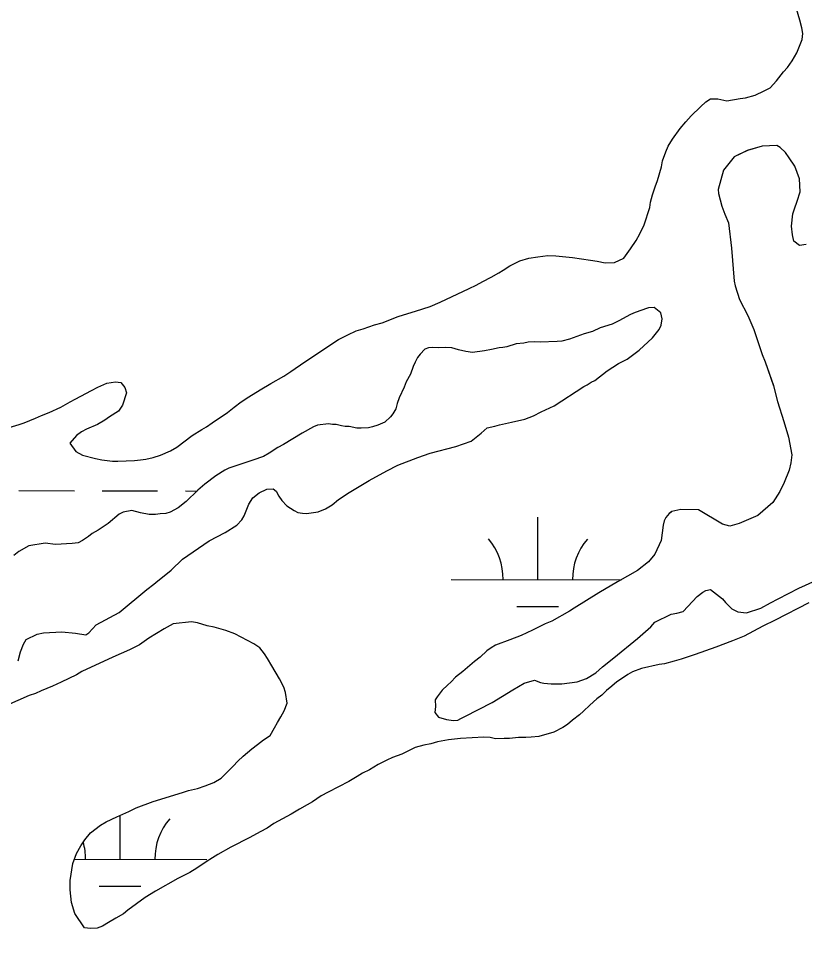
# Model space of a CAD drawing. Extents: x 3187622 to 3225504, y 800805 to 826213.
# Drawn here: x 3195483 to 3195936, y 815682 to 816216 of the extents above; entities that cross this region are included whole.
import ezdxf

# ---------------------------------------------------------------- set-up
doc = ezdxf.new("R2010")
doc.units = 0
for name, color, linetype in [('V-BORW-LINE', 7, 'Continuous'), ('V-SITE-VEGE', 7, 'Continuous'), ('V-WETL-SWMP', 7, 'Continuous')]:
    doc.layers.add(name, color=color, linetype=linetype)

msp = doc.modelspace()

# ---------------------------------------------------------------- linework, layer by layer
at = {"layer": 'V-BORW-LINE'}
msp.add_spline([(3196241.27, 817112.96), (3196187.2, 817101.14), (3196138.75, 817032.74), (3196088.43, 817012.87), (3195953, 816925.99), (3195899.33, 816905.37), (3195781.81, 816806.71), (3195594.28, 816676.7), (3195413.44, 816523.58), (3195389.29, 816511.09), (3195313.02, 816463.37), (3195245.55, 816442.85), (3195222.3, 816414.73), (3195163.29, 816387.92), (3195047.51, 816304.89), (3194935.14, 816249.6), (3194812.99, 816161.04), (3194805.91, 816145.66), (3194746.05, 816094.04), (3194647.8, 816043.7), (3194629.58, 816032.25), (3194591.91, 815986.22), (3194549.08, 815951.34), (3194395.29, 815874.38), (3194258.39, 815765.48), (3194069.15, 815636.55), (3194006.7, 815583.46), (3193831.37, 815468.22), (3193729.92, 815426.83), (3193580.77, 815328.06), (3193563.72, 815307.5), (3193551.24, 815258.96), (3193525.83, 815245.59), (3193501.57, 815240.11), (3193462.89, 815234.89), (3193427.69, 815199.97), (3193352.7, 815199.74), (3193347.08, 815190.96), (3193324.73, 815165.28), (3193207.42, 815103.3), (3193237.1, 814978.4), (3193295.13, 814940.81), (3193324.37, 814933.34), (3193440.81, 814978.41), (3193485.54, 815011.38), (3193578.25, 815059), (3193615.71, 815092.97), (3193655.97, 815109.39), (3193736.38, 815214.03), (3193778.98, 815244.75), (3193816.96, 815264.77), (3194141.69, 815425.78), (3194196.67, 815443.18), (3194301.91, 815498.91), (3194468.77, 815564.75), (3194506.33, 815578.81), (3194775.79, 815754.88), (3194894.14, 815820.02), (3195170.73, 816004.74), (3195286.56, 816071.95), (3195340.18, 816114.84), (3195742.43, 816429.66), (3195817.31, 816477.06), (3196015.71, 816636.79), (3196072.23, 816673.3), (3196182.84, 816763.66), (3196298.35, 816843.98), (3196542.12, 816994.91), (3196608.52, 817020.17), (3196642.12, 817042.71), (3196645.81, 817058.79), (3196635.5, 817099.25), (3196589.31, 817224.53), (3196534.67, 817258.79), (3196478.87, 817245.01), (3196376.28, 817177.57), (3196308.53, 817147.9), (3196241.27, 817112.96)], degree=3, dxfattribs=at)
at = {"layer": 'V-SITE-VEGE'}
for points in [[(3195932.27, 816110.9), (3195933.94, 816116.32), (3195933.56, 816123.85), (3195930.85, 816131.17), (3195927.56, 816135.9), (3195925.55, 816139.06), (3195922.49, 816141.97), (3195920.44, 816143.05), (3195912.12, 816142.69), (3195903.52, 816140.26), (3195895.92, 816136.52), (3195889.8, 816128.85), (3195886.73, 816117.75), (3195886.94, 816115.41), (3195888.88, 816108.1), (3195890.6, 816103.4), (3195892.58, 816098.43), (3195894.38, 816083.86), (3195895.83, 816064.89), (3195896.55, 816062.02), (3195899, 816054.19), (3195903.75, 816045.01), (3195907.23, 816036.9), (3195912.14, 816022.53), (3195913.88, 816018.35), (3195918.54, 816004.51), (3195920.96, 815995.38), (3195924.63, 815983.88), (3195927.31, 815974.75), (3195929.19, 815964.59), (3195928.58, 815959.93), (3195927.72, 815955.8), (3195924.73, 815948.59), (3195922.29, 815943.45), (3195918.27, 815937.04), (3195909.56, 815929.68), (3195898.84, 815924.95), (3195893.36, 815923.5), (3195889.23, 815924.62), (3195875.37, 815932.93), (3195865.26, 815933.13), (3195860.04, 815931.93), (3195858.46, 815930.66), (3195856.6, 815928.36), (3195855.53, 815926.57), (3195854.96, 815923.99), (3195853.75, 815915.19), (3195850.22, 815907.21), (3195846.51, 815902.87), (3195840.18, 815897.8), (3195828.64, 815891.28), (3195817.87, 815885), (3195803.69, 815876.19), (3195801.06, 815874.42), (3195790.83, 815868.65), (3195786.91, 815867.17), (3195779.57, 815863.42), (3195773.02, 815860.43), (3195766.49, 815857.96), (3195758.38, 815854.74), (3195755.76, 815853.24), (3195753.39, 815851.47), (3195749.43, 815847.91), (3195746.26, 815845.38), (3195739.4, 815839.54), (3195735.19, 815836.25), (3195732.8, 815833.7), (3195730.69, 815831.66), (3195727.52, 815828.87), (3195724.59, 815825.03), (3195723.52, 815823.24), (3195723.7, 815819.34), (3195723.38, 815815.97), (3195725.4, 815813.34), (3195730.05, 815811.95), (3195734.19, 815811.35), (3195736.53, 815811.57), (3195738.36, 815812.57), (3195740.72, 815813.56), (3195756.45, 815821.82), (3195768.27, 815829.12), (3195774.83, 815832.89), (3195780.83, 815834.59), (3195784.18, 815833.22), (3195786.25, 815832.93), (3195790.39, 815832.58), (3195796.62, 815832.47), (3195805.47, 815833.59), (3195810.69, 815835.57), (3195816.21, 815838.84), (3195819.91, 815842.4), (3195826.49, 815847.46), (3195840.21, 815858.61), (3195847.86, 815865.47), (3195850.25, 815868.02), (3195859.68, 815872.77), (3195862.8, 815873.23), (3195866.46, 815874.2), (3195874.67, 815882.86), (3195877.83, 815885.4), (3195879.67, 815886.4)], [(3195937.5, 816085.88), (3195933.6, 816085.44), (3195930.27, 816087.84), (3195929.56, 816091.49), (3195928.88, 816096.43), (3195929.8, 816103.68), (3195930.63, 816106.52), (3195932.27, 816110.9)], [(3195834.24, 816019.89), (3195841.08, 816024.94), (3195848.74, 816032.06), (3195852.73, 816036.92), (3195853.82, 816039.49), (3195854.41, 816043.11), (3195853.69, 816046.5), (3195849.86, 816049.69), (3195846.48, 816049.49), (3195841.52, 816047.77), (3195837.86, 816046.29), (3195835.76, 816045.29), (3195829.73, 816042.03), (3195825.54, 816040.04), (3195818.75, 816037.83), (3195814.3, 816035.84), (3195809.34, 816034.38), (3195800.98, 816031.43), (3195796.54, 816030.21), (3195793.95, 816030.01), (3195784.08, 816029.68), (3195780.96, 816029.74), (3195777.07, 816029.55), (3195774.72, 816029.08), (3195770.3, 816028.65), (3195764.82, 816026.94), (3195762.48, 816026.46), (3195760.4, 816026.24), (3195755.96, 816025.29), (3195752.06, 816024.59), (3195745.04, 816023.68), (3195741.15, 816024.28), (3195737.02, 816025.14), (3195733.15, 816026.25), (3195729.52, 816026.58), (3195725.62, 816026.4), (3195721.99, 816026.47), (3195719.65, 816026.25), (3195717.56, 816025.51), (3195714.91, 816022.71), (3195713.32, 816020.67), (3195711.97, 816018.09), (3195710.88, 816015.52), (3195709.24, 816011.14), (3195706.82, 816006.78), (3195705.72, 816003.68), (3195702.75, 815997.52), (3195701.65, 815994.16), (3195700.81, 815991.06), (3195699.2, 815988.24), (3195697.86, 815986.45), (3195694.43, 815983.4), (3195690.51, 815981.66), (3195687.37, 815980.68), (3195685.03, 815980.21), (3195680.87, 815980.03), (3195678.28, 815980.08), (3195673.88, 815980.94), (3195671.55, 815980.99), (3195669.48, 815981.29), (3195666.38, 815982.12), (3195664.3, 815982.17), (3195661.97, 815982.47), (3195655.73, 815981.81), (3195653.38, 815980.82), (3195646.82, 815977.05), (3195636.05, 815970.51), (3195632.9, 815968.76), (3195627.91, 815965.48), (3195624.5, 815963.73), (3195618.49, 815961.51), (3195604.65, 815956.85), (3195602.29, 815955.85), (3195597.04, 815952.58), (3195590.72, 815947.77), (3195586.76, 815944.22), (3195579.88, 815937.6), (3195575.4, 815934.05), (3195570.68, 815931.55), (3195568.33, 815930.82), (3195564.95, 815930.63), (3195562.35, 815930.16), (3195558.72, 815930.23), (3195553.54, 815931.1), (3195548.64, 815932.5), (3195543.69, 815931.55), (3195541.33, 815930.3), (3195535, 815924.97), (3195529.22, 815921.19), (3195525.81, 815919.18), (3195523.7, 815917.41), (3195520.28, 815915.14), (3195517.66, 815913.89), (3195514.27, 815913.44), (3195504.66, 815912.84), (3195498.71, 815913.74), (3195489.33, 815912.1), (3195483.56, 815908.84), (3195480.67, 815906.56)], [(3195744.31, 815972.57), (3195750.1, 815977.14), (3195751.69, 815978.66), (3195753.54, 815980.18), (3195757.97, 815981.14), (3195760.58, 815981.86), (3195767.62, 815983.54), (3195775.18, 815985.21), (3195780.14, 815987.19), (3195784.6, 815989.44), (3195792.19, 815992.93), (3195809.27, 816004.02), (3195811.11, 816005.02), (3195813.48, 816006.53), (3195815.57, 816007.53), (3195822.69, 816013.1), (3195829.25, 816017.39), (3195834.24, 816019.89)], [(3195483.12, 815845.79), (3195484.52, 815850.95), (3195486.16, 815855.33), (3195487.78, 815858.16), (3195494.06, 815861.15), (3195497.71, 815861.85), (3195508.36, 815862.43), (3195516.13, 815861.76), (3195522.08, 815860.86), (3195523.92, 815861.87), (3195528.16, 815866.46), (3195541.28, 815873.73), (3195557.36, 815886.92), (3195561.31, 815889.95), (3195563.69, 815891.98), (3195567.37, 815894.77), (3195571.33, 815898.06), (3195577.94, 815904.42), (3195593.2, 815915.03), (3195602.37, 815919.78), (3195609.2, 815924.06), (3195612.12, 815927.12), (3195613.46, 815929.43), (3195616.18, 815936.12), (3195618.33, 815939.71), (3195622.02, 815942.76), (3195626.47, 815944.75), (3195630.11, 815944.94), (3195631.9, 815943.6), (3195633.4, 815940.72), (3195635.17, 815938.35), (3195637.96, 815935.18), (3195642.32, 815932.5), (3195644.38, 815931.43), (3195646.96, 815930.86), (3195649.3, 815930.81), (3195656.06, 815931.72), (3195660.25, 815933.46), (3195664.18, 815935.71), (3195667.88, 815938.76), (3195673.93, 815942.79), (3195685.48, 815949.84), (3195695.71, 815955.35), (3195702, 815958.6), (3195713.5, 815963.05), (3195720.56, 815965.51), (3195735.42, 815969.37), (3195744.31, 815972.57)], [(3195879.67, 815886.4), (3195882.27, 815886.87), (3195889.18, 815881.54), (3195890.95, 815879.43), (3195894.51, 815875.73), (3195898.11, 815874.1), (3195903.03, 815873.49), (3195911.39, 815876.18), (3195916.9, 815879.19), (3195921.35, 815881.44), (3195933.15, 815887.7), (3195943.1, 815892.18)]]:
    msp.add_lwpolyline(points, dxfattribs=at)
at = {"layer": 'V-WETL-SWMP'}
for p, q in [((3195483.5, 815943.95), (3195515.5, 815943.89)), ((3195531.5, 815943.85), (3195563.5, 815943.79)), ((3195579.5, 815943.76), (3195586.26, 815943.74)), ((3195782.72, 815892.6), (3195782.79, 815928.6)), ((3195732.72, 815892.7), (3195830.81, 815892.5)), ((3195770.68, 815877.19), (3195794.68, 815877.14)), ((3195541.91, 815731.23), (3195541.97, 815756.59)), ((3195515.52, 815731.28), (3195591.91, 815731.13)), ((3195529.88, 815715.82), (3195553.88, 815715.77))]:
    msp.add_line(p, q, dxfattribs=at)
for points in [[(3195916.67, 816176.34), (3195920.38, 816180.42), (3195924.37, 816185.53), (3195926.76, 816188.08), (3195929.43, 816191.92), (3195932.11, 816196.54), (3195935.11, 816204.27), (3195935.44, 816207.64), (3195934.98, 816211.02), (3195933.77, 816215.45), (3195930.12, 816227.98)], [(3195515.88, 815996.71), (3195519.29, 815998.46), (3195525.32, 816001.72), (3195529, 816003.72), (3195534.23, 816005.96), (3195539.17, 816006.64), (3195542.28, 816006.32), (3195544.56, 816003.42), (3195545.54, 816000.29), (3195543.33, 815993.33), (3195540.92, 815989.74), (3195535.67, 815986.47), (3195533.04, 815984.7), (3195528.84, 815982.19), (3195522.56, 815979.45), (3195519.67, 815977.95), (3195516.77, 815975.67), (3195512.8, 815971.34), (3195516.34, 815966.6), (3195520.19, 815964.45), (3195527.68, 815962.49), (3195531.3, 815961.64), (3195537.51, 815961), (3195540.62, 815960.94), (3195550.23, 815961.27), (3195553.62, 815961.73), (3195556.74, 815962.18), (3195560.91, 815963.14), (3195565.08, 815964.36), (3195570.84, 815966.84), (3195574.52, 815969.11), (3195583.47, 815975.68), (3195588.99, 815979.21), (3195591.61, 815980.71), (3195595.03, 815982.98), (3195603.71, 815989.05), (3195607.66, 815992.08), (3195611.61, 815995.12), (3195616.08, 815998.15), (3195622.65, 816002.17), (3195628.69, 816005.69), (3195636.29, 816009.96), (3195640.24, 816012.73), (3195648.39, 816018.29), (3195667.85, 816031.15), (3195673.09, 816033.9), (3195678.06, 816036.14), (3195681.98, 816037.36), (3195688.51, 816039.57), (3195692.94, 816040.78), (3195702.1, 816044.5), (3195707.84, 816046.2), (3195712.28, 816047.42), (3195720.63, 816050.11), (3195726.39, 816052.59), (3195743.15, 816060.57), (3195747.08, 816062.57), (3195751.02, 816064.57), (3195755.73, 816067.08), (3195760.2, 816069.59), (3195762.82, 816071.09), (3195766.5, 816073.62), (3195772.27, 816076.62), (3195777.49, 816078.08), (3195782.69, 816078.75), (3195788.42, 816079.68), (3195793.08, 816079.33), (3195802.67, 816078.37), (3195807.84, 816077.75), (3195813.02, 816076.87), (3195816.9, 816076.28), (3195821.55, 816075.41), (3195827.01, 816075.56), (3195832.24, 816078.06), (3195836.24, 816083.43), (3195839.45, 816088.3), (3195841.6, 816092.15), (3195844.03, 816097.29), (3195847.34, 816107.35), (3195847.66, 816110.46), (3195848.78, 816114.59), (3195850.43, 816119.23), (3195851.79, 816122.83), (3195854.02, 816130.83), (3195854.61, 816134.2), (3195856.52, 816139.35), (3195857.89, 816142.7), (3195860.3, 816146.8), (3195864.83, 816152.95), (3195868.02, 816156.78), (3195871.2, 816160.09), (3195876.49, 816165.44), (3195879.66, 816168.23), (3195882.29, 816169.99), (3195886.44, 816169.92), (3195891.61, 816168.78), (3195899.42, 816170.18), (3195902.54, 816170.64), (3195908.02, 816172.09), (3195913.26, 816174.59), (3195916.67, 816176.34)], [(3195932.27, 816110.9), (3195933.93, 816116.32), (3195933.56, 816123.85), (3195930.85, 816131.17), (3195927.56, 816135.9), (3195925.55, 816139.06), (3195922.49, 816141.97), (3195920.44, 816143.05), (3195912.12, 816142.69), (3195903.51, 816140.26), (3195895.92, 816136.51), (3195889.8, 816128.85), (3195886.73, 816117.75), (3195886.94, 816115.41), (3195888.88, 816108.1), (3195890.6, 816103.4), (3195892.58, 816098.43), (3195894.38, 816083.86), (3195895.83, 816064.89), (3195896.55, 816062.02), (3195899, 816054.19), (3195903.75, 816045.01), (3195907.23, 816036.9), (3195912.14, 816022.53), (3195913.88, 816018.35), (3195918.54, 816004.5), (3195920.96, 815995.37), (3195924.63, 815983.89), (3195927.31, 815974.75), (3195929.19, 815964.59), (3195928.58, 815959.93), (3195927.72, 815955.8), (3195924.73, 815948.59), (3195922.29, 815943.45), (3195918.27, 815937.04), (3195909.57, 815929.68), (3195898.84, 815924.96), (3195893.36, 815923.5), (3195889.23, 815924.62), (3195875.38, 815932.93), (3195865.26, 815933.13), (3195860.04, 815931.93), (3195858.46, 815930.67), (3195856.6, 815928.36), (3195855.53, 815926.57), (3195854.96, 815923.98), (3195853.75, 815915.19), (3195850.22, 815907.21), (3195846.51, 815902.87), (3195840.18, 815897.8), (3195828.64, 815891.28), (3195817.88, 815885), (3195803.69, 815876.19), (3195801.06, 815874.42), (3195790.83, 815868.65), (3195786.91, 815867.17), (3195779.57, 815863.42), (3195773.02, 815860.43), (3195766.49, 815857.96), (3195758.38, 815854.74), (3195755.76, 815853.24), (3195753.39, 815851.47), (3195749.43, 815847.91), (3195746.26, 815845.38), (3195739.4, 815839.54), (3195735.19, 815836.25), (3195732.8, 815833.7), (3195730.69, 815831.66), (3195727.52, 815828.87), (3195724.59, 815825.03), (3195723.52, 815823.24), (3195723.7, 815819.34), (3195723.38, 815815.97), (3195725.4, 815813.34), (3195730.05, 815811.95), (3195734.19, 815811.35), (3195736.53, 815811.57), (3195738.36, 815812.57), (3195740.72, 815813.56), (3195756.45, 815821.82), (3195768.27, 815829.12), (3195774.83, 815832.89), (3195780.83, 815834.59), (3195784.18, 815833.22), (3195786.25, 815832.93), (3195790.39, 815832.59), (3195796.62, 815832.47), (3195805.46, 815833.59), (3195810.69, 815835.57), (3195816.21, 815838.83), (3195819.91, 815842.4), (3195826.49, 815847.46), (3195840.2, 815858.61), (3195847.86, 815865.47), (3195850.25, 815868.02), (3195859.68, 815872.77), (3195862.8, 815873.23), (3195866.46, 815874.2), (3195874.67, 815882.86), (3195877.83, 815885.4), (3195879.67, 815886.4)], [(3195937.5, 816085.88), (3195933.6, 816085.44), (3195930.27, 816087.84), (3195929.56, 816091.49), (3195928.88, 816096.43), (3195929.8, 816103.68), (3195930.63, 816106.52), (3195932.27, 816110.9)], [(3195848.74, 816032.06), (3195852.73, 816036.92), (3195853.82, 816039.49), (3195854.41, 816043.11), (3195853.69, 816046.5), (3195849.86, 816049.69), (3195846.48, 816049.49), (3195841.52, 816047.77), (3195837.86, 816046.29), (3195835.76, 816045.29), (3195829.73, 816042.03), (3195825.54, 816040.04), (3195818.75, 816037.83), (3195814.3, 816035.84), (3195809.34, 816034.38), (3195800.98, 816031.43), (3195796.54, 816030.22), (3195793.95, 816030.01)], [(3195793.95, 816030.01), (3195784.08, 816029.68), (3195780.96, 816029.74), (3195777.07, 816029.55), (3195774.72, 816029.08), (3195770.3, 816028.65), (3195764.82, 816026.94), (3195762.48, 816026.46), (3195760.4, 816026.24), (3195755.97, 816025.29), (3195752.06, 816024.59), (3195745.04, 816023.69), (3195741.15, 816024.28), (3195737.02, 816025.14), (3195733.15, 816026.25), (3195729.52, 816026.58), (3195725.62, 816026.4), (3195721.99, 816026.47), (3195719.65, 816026.25), (3195717.56, 816025.51), (3195714.91, 816022.71), (3195713.32, 816020.67), (3195711.97, 816018.1), (3195710.88, 816015.52), (3195709.24, 816011.14), (3195706.82, 816006.78), (3195705.72, 816003.68), (3195702.75, 815997.51), (3195701.65, 815994.16), (3195700.81, 815991.06), (3195699.2, 815988.24), (3195697.86, 815986.45), (3195694.43, 815983.4), (3195690.5, 815981.66), (3195687.37, 815980.68), (3195685.03, 815980.21), (3195680.87, 815980.03), (3195678.28, 815980.08), (3195673.88, 815980.94), (3195671.55, 815980.99), (3195669.48, 815981.29), (3195666.38, 815982.12), (3195664.3, 815982.17), (3195661.97, 815982.47), (3195655.73, 815981.81), (3195653.38, 815980.82), (3195646.82, 815977.05), (3195636.05, 815970.51), (3195632.9, 815968.76), (3195627.91, 815965.48), (3195624.5, 815963.73), (3195618.49, 815961.51), (3195604.65, 815956.85), (3195602.29, 815955.85), (3195597.04, 815952.58), (3195590.72, 815947.77), (3195586.75, 815944.22), (3195579.88, 815937.6), (3195575.4, 815934.06), (3195570.68, 815931.55), (3195568.33, 815930.82), (3195564.95, 815930.62), (3195562.35, 815930.16), (3195558.72, 815930.23), (3195553.54, 815931.1), (3195548.64, 815932.5), (3195543.69, 815931.55), (3195541.33, 815930.3), (3195535, 815924.97), (3195529.22, 815921.19), (3195525.81, 815919.18), (3195523.7, 815917.41), (3195520.28, 815915.14), (3195517.66, 815913.89), (3195514.27, 815913.44), (3195504.66, 815912.84), (3195498.71, 815913.74), (3195489.34, 815912.1), (3195483.56, 815908.84), (3195480.67, 815906.56)], [(3195483.12, 815845.79), (3195484.52, 815850.95), (3195486.16, 815855.33), (3195487.77, 815858.15), (3195494.06, 815861.15), (3195497.71, 815861.85), (3195508.36, 815862.43), (3195516.13, 815861.76), (3195522.08, 815860.86), (3195523.92, 815861.87), (3195528.16, 815866.46), (3195541.28, 815873.73), (3195557.36, 815886.91), (3195561.31, 815889.95), (3195563.69, 815891.98), (3195567.37, 815894.77), (3195571.33, 815898.06), (3195577.94, 815904.42), (3195593.2, 815915.03), (3195602.37, 815919.78), (3195609.2, 815924.06), (3195612.12, 815927.12), (3195613.46, 815929.43), (3195616.18, 815936.12), (3195618.33, 815939.71), (3195622.02, 815942.76), (3195626.47, 815944.75), (3195630.11, 815944.94), (3195631.9, 815943.6), (3195633.4, 815940.72), (3195635.17, 815938.35), (3195637.96, 815935.18), (3195642.32, 815932.5), (3195644.38, 815931.43), (3195646.96, 815930.86), (3195649.3, 815930.81), (3195656.06, 815931.72), (3195660.25, 815933.46), (3195664.19, 815935.71), (3195667.88, 815938.76), (3195673.92, 815942.79), (3195685.48, 815949.84), (3195695.71, 815955.35), (3195702, 815958.6), (3195713.5, 815963.05), (3195720.56, 815965.51), (3195735.42, 815969.37), (3195744.31, 815972.58), (3195750.1, 815977.14), (3195751.69, 815978.66), (3195753.54, 815980.18), (3195757.97, 815981.14), (3195760.58, 815981.86), (3195767.62, 815983.54), (3195775.18, 815985.21), (3195780.14, 815987.19), (3195784.6, 815989.44), (3195792.19, 815992.93), (3195809.27, 816004.02), (3195811.11, 816005.02), (3195813.48, 816006.53), (3195815.57, 816007.53), (3195822.69, 816013.1), (3195829.26, 816017.39), (3195834.23, 816019.89), (3195841.08, 816024.94), (3195848.74, 816032.06)], [(3195477.94, 815980.32), (3195483.68, 815982.02), (3195486.55, 815983), (3195493.09, 815985.73), (3195496.5, 815987.22), (3195500.94, 815988.95), (3195507.75, 815992.2), (3195513, 815995.21), (3195515.88, 815996.71)], [(3195879.67, 815886.4), (3195882.27, 815886.87), (3195889.18, 815881.54), (3195890.95, 815879.43), (3195894.51, 815875.73), (3195898.11, 815874.1), (3195903.03, 815873.49), (3195911.39, 815876.18), (3195916.9, 815879.19), (3195921.35, 815881.44), (3195933.15, 815887.7), (3195943.1, 815892.18)], [(3195938.96, 815879.28), (3195919.56, 815869.28), (3195912.49, 815865.78), (3195901.73, 815860.02), (3195894.94, 815857.3), (3195885.26, 815853.59), (3195873.5, 815849.41), (3195865.41, 815846.71), (3195861.23, 815845.49), (3195855.75, 815844.04), (3195852.63, 815843.58), (3195842.47, 815841.44), (3195837.24, 815839.47), (3195834.61, 815837.96), (3195830.93, 815835.44), (3195828.3, 815833.67), (3195825.4, 815831.13), (3195822.24, 815828.6), (3195819.59, 815826.05), (3195816.69, 815823.77), (3195812.73, 815820.22), (3195809.03, 815816.66), (3195806.66, 815814.62), (3195802.7, 815811.59), (3195799.8, 815809.05), (3195797.17, 815807.28), (3195791.93, 815804.53), (3195783.32, 815802.1), (3195778.9, 815801.67), (3195775.78, 815801.47), (3195771.63, 815801.55), (3195766.42, 815800.87), (3195763.31, 815800.93), (3195758.38, 815800.77), (3195755.28, 815801.6), (3195751.65, 815801.67), (3195738.14, 815800.9), (3195731.12, 815800.25), (3195724.87, 815799.08), (3195720.95, 815797.85), (3195717.04, 815797.15), (3195712.09, 815795.69), (3195704.23, 815791.95), (3195699, 815789.97), (3195695.6, 815788.48), (3195690.62, 815785.98), (3195685.63, 815782.97), (3195681.7, 815780.97), (3195678.54, 815778.95), (3195673.82, 815776.19), (3195661.76, 815769.93), (3195657.83, 815767.93), (3195652.83, 815764.4), (3195649.68, 815762.64), (3195645.22, 815760.13), (3195640.5, 815757.37), (3195630.53, 815751.85), (3195626.59, 815749.33), (3195622.65, 815747.07), (3195616.62, 815743.82), (3195605.62, 815738.32), (3195598.27, 815734.05), (3195595.11, 815732.03), (3195591.44, 815729.77), (3195586.18, 815726.24), (3195581.98, 815723.72), (3195575.16, 815720.22), (3195562.31, 815712.94), (3195556.26, 815709.17), (3195546.26, 815701.84), (3195543.89, 815699.81), (3195539.43, 815697.3), (3195535.23, 815694.78), (3195531.81, 815692.77), (3195528.67, 815691.54), (3195524.78, 815691.35), (3195521.41, 815691.68), (3195515.86, 815700.09)], [(3195515.86, 815700.09), (3195513.91, 815706.35), (3195513.01, 815713.64), (3195513.12, 815719.08), (3195514.6, 815728.92), (3195516.79, 815734.58), (3195519.21, 815738.95), (3195521.62, 815742.54), (3195524.81, 815746.63), (3195530.6, 815750.93), (3195533.75, 815752.94), (3195540.03, 815755.68), (3195546.84, 815758.92), (3195551.04, 815760.91), (3195560.97, 815764.61), (3195577.94, 815769.73), (3195581.33, 815770.97), (3195586.55, 815772.16), (3195590.99, 815773.64), (3195595.96, 815775.62), (3195600.16, 815778.13), (3195607.04, 815785), (3195609.69, 815787.81), (3195612.86, 815790.86), (3195617.87, 815794.92), (3195621.03, 815797.45), (3195624.46, 815800.24), (3195628.4, 815802.76), (3195630.82, 815807.12), (3195632.7, 815810.2), (3195634.58, 815813.54), (3195636.46, 815816.88), (3195638.1, 815821.26), (3195637.18, 815827.5), (3195636.2, 815830.63), (3195633.7, 815835.35), (3195629.44, 815842.96), (3195626.92, 815847.16), (3195625.16, 815849.79), (3195622.37, 815853.22), (3195619.04, 815855.62), (3195607.99, 815861.28), (3195602.84, 815863.2), (3195596.13, 815865.14), (3195591.99, 815866), (3195586.57, 815867.66), (3195582.95, 815868.25), (3195572.55, 815867.16), (3195567.3, 815864.14), (3195558.38, 815858.87), (3195553.11, 815855.08), (3195547.35, 815852.07), (3195537.66, 815847.85), (3195519.86, 815839.63), (3195516.7, 815837.61), (3195507.8, 815833.37), (3195502.82, 815831.13), (3195496.28, 815828.41), (3195493.14, 815826.91), (3195489.48, 815825.68), (3195476.4, 815819.97)]]:
    msp.add_lwpolyline(points, dxfattribs=at)
for centre, start, end in [((3195727.47, 815893.19), 359.1115, 40.6551), ((3195837.96, 815892.96), 139.1115, 180.6551), ((3195597.16, 815731.59), 139.1115, 180.6551), ((3195486.67, 815731.82), 359.1115, 15.3119)]:
    msp.add_arc(centre, 35.25, start, end, dxfattribs=at)

doc.saveas('drawing.dxf')
